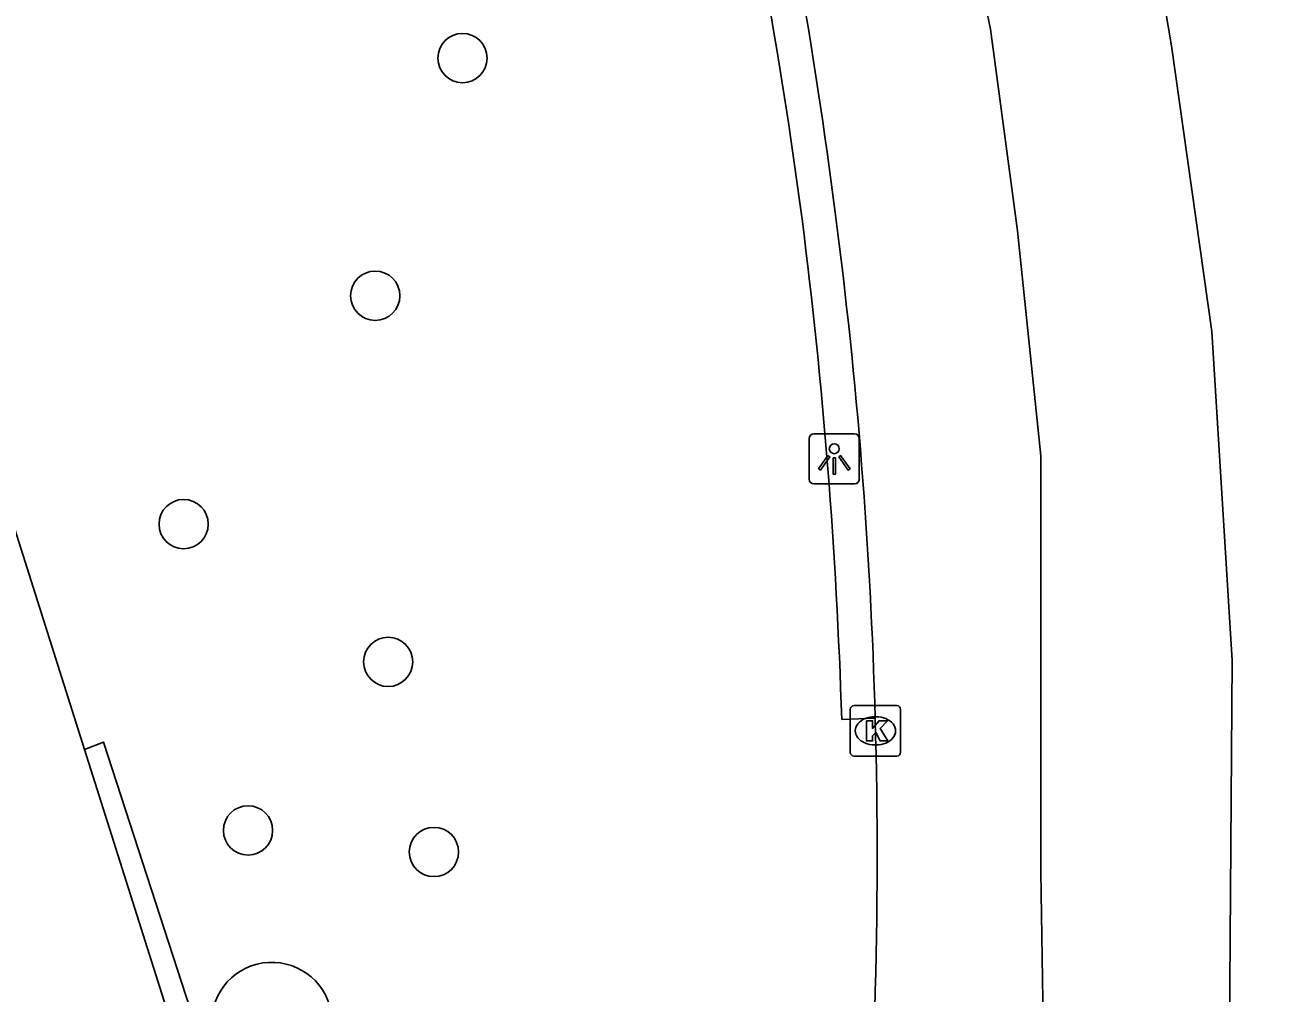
# Model space of a CAD drawing. Extents: x 161477 to 163040, y 383680 to 384868.
# Drawn here: x 162802.57 to 162827.32, y 384273.33 to 384292.54 of the extents above; entities that cross this region are included whole.
import ezdxf

# ---------------------------------------------------------------- set-up
doc = ezdxf.new("R2010")
doc.units = 0
for name, color, linetype in [('IMGEO_Berm_halfverhard', 7, 'Continuous'), ('IMGEO_Berm_open', 7, 'Continuous'), ('IMGEO_Boom', 7, 'Continuous'), ('IMGEO_Fietspad_open', 7, 'Continuous'), ('IMGEO_Greppel_droge_sloot', 7, 'Continuous'), ('IMGEO_Kolk', 7, 'Continuous'), ('IMGEO_Lichtpunt', 7, 'Continuous'), ('IMGEO_Rijbaan_regionaal_gesloten', 7, 'Continuous')]:
    doc.layers.add(name, color=color, linetype=linetype)

msp = doc.modelspace()

# ---------------------------------------------------------------- linework, layer by layer
at = {"layer": 'IMGEO_Berm_halfverhard'}
msp.add_lwpolyline([(162807.155, 384269.03), (162804.133, 384278.313), (162803.756, 384278.165)], dxfattribs=at)
at = {"layer": 'IMGEO_Berm_open'}
msp.add_lwpolyline([(162819.458, 384278.786), (162818.793, 384278.761)], dxfattribs=at)
for centre, radius, start, end in [((162710.973, 384274.418), 107.981, 7.59324, 14.02491), ((162714.065, 384275.462), 104.78, 1.80419, 7.25096)]:
    msp.add_arc(centre, radius, start, end, dxfattribs=at)
at = {"layer": 'IMGEO_Boom'}
for centre in [(162811.263, 384291.886), (162809.531, 384287.17), (162805.726, 384282.638), (162809.787, 384279.904), (162807.005, 384276.559), (162810.696, 384276.131)]:
    msp.add_circle(centre, 0.489, dxfattribs=at)
at = {"layer": 'IMGEO_Fietspad_open'}
for points in [[(162803.756, 384278.165), (162799.07, 384292.955), (162782.009, 384346.942), (162780.826, 384350.612)], [(162803.756, 384278.165), (162808.125, 384264.374), (162808.142, 384264.314), (162808.314, 384263.189), (162808.356, 384262.634), (162808.45, 384261.869), (162808.45, 384261.136), (162808.398, 384260.245), (162808.314, 384259.57), (162808.256, 384258.842), (162808.246, 384258.459), (162808.327, 384257.708), (162808.366, 384257.425), (162808.429, 384257.027), (162808.491, 384256.733)]]:
    msp.add_lwpolyline(points, dxfattribs=at)
at = {"layer": 'IMGEO_Greppel_droge_sloot'}
msp.add_arc((162807.478, 384272.744), 1.198, 15.8944, 192.538, dxfattribs=at)
at = {"layer": 'IMGEO_Kolk'}
for p, q in [((162818.962, 384278.11), (162818.962, 384278.962)), ((162819.037, 384279.036), (162819.889, 384279.036)), ((162819.963, 384278.962), (162819.963, 384278.11)), ((162819.45, 384278.816), (162819.475, 384278.816)), ((162819.473, 384278.256), (162819.448, 384278.256)), ((162819.889, 384278.036), (162819.037, 384278.036))]:
    msp.add_line(p, q, dxfattribs=at)
for points in [[(162818.962, 384278.11), (162818.962, 384278.962)], [(162819.037, 384279.036), (162819.889, 384279.036)], [(162819.963, 384278.962), (162819.963, 384278.11)], [(162819.283, 384278.736), (162819.406, 384278.736), (162819.406, 384278.585), (162819.536, 384278.736), (162819.7, 384278.736), (162819.554, 384278.585), (162819.707, 384278.336), (162819.555, 384278.336), (162819.47, 384278.5), (162819.406, 384278.433), (162819.406, 384278.336), (162819.283, 384278.336), (162819.283, 384278.736)], [(162819.889, 384278.036), (162819.037, 384278.036)]]:
    msp.add_lwpolyline(points, dxfattribs=at)
for centre, start, end in [((162819.039, 384278.96), 91.552, 178.448), ((162819.039, 384278.96), 91.552, 178.448), ((162819.887, 384278.96), 1.552, 88.448), ((162819.887, 384278.96), 1.552, 88.448), ((162819.039, 384278.112), 181.552, 268.448), ((162819.039, 384278.112), 181.552, 268.448), ((162819.887, 384278.112), 271.552, 358.448), ((162819.887, 384278.112), 271.552, 358.448)]:
    msp.add_arc(centre, 0.0765, start, end, dxfattribs=at)
for centre, major_axis, ratio, start_param, end_param in [((162819.449, 384278.536), (-0.387, 0.002), 0.722429, 4.712389, 7.853982), ((162819.474, 384278.536), (-0.39, 0.002), 0.717154, 1.570796, 4.712389)]:
    msp.add_ellipse(centre, major_axis=major_axis, ratio=ratio, start_param=start_param, end_param=end_param, dxfattribs=at)
at = {"layer": 'IMGEO_Lichtpunt'}
for p, q in [((162818.147, 384284.336), (162818.147, 384283.529)), ((162818.147, 384284.336), (162818.147, 384283.529)), ((162819.049, 384284.431), (162818.241, 384284.431)), ((162819.049, 384284.431), (162818.241, 384284.431)), ((162819.143, 384283.529), (162819.143, 384284.336)), ((162819.143, 384283.529), (162819.143, 384284.336)), ((162818.241, 384283.435), (162819.049, 384283.435)), ((162818.241, 384283.435), (162819.049, 384283.435))]:
    msp.add_line(p, q, dxfattribs=at)
for points in [[(162818.521, 384284), (162818.56, 384283.972), (162818.372, 384283.71), (162818.334, 384283.737), (162818.521, 384284)], [(162818.623, 384283.952), (162818.67, 384283.952), (162818.67, 384283.63), (162818.623, 384283.63), (162818.623, 384283.952)], [(162818.733, 384283.972), (162818.771, 384283.999), (162818.958, 384283.737), (162818.919, 384283.709), (162818.733, 384283.972)]]:
    msp.add_lwpolyline(points, dxfattribs=at)
msp.add_circle((162818.646, 384284.134), 0.0994, dxfattribs=at)
for centre, start, end in [((162818.241, 384284.336), 90, 180), ((162818.241, 384284.336), 90, 180), ((162819.049, 384284.336), 0, 90), ((162819.049, 384284.336), 0, 90), ((162818.241, 384283.529), 180, 270), ((162818.241, 384283.529), 180, 270), ((162819.049, 384283.529), 270, 0), ((162819.049, 384283.529), 270, 360)]:
    msp.add_arc(centre, 0.0946, start, end, dxfattribs=at)
at = {"layer": 'IMGEO_Rijbaan_regionaal_gesloten'}
for points in [[(162721.159, 384495.567), (162738.489, 384466.227), (162752.477, 384440.575), (162771.393, 384405.395), (162780.452, 384388.604), (162790.71, 384369.547), (162796.105, 384359.286), (162801.167, 384348.959), (162806.362, 384337.565), (162810.891, 384326.771), (162813.689, 384319.908), (162816.086, 384313.779), (162817.752, 384308.915), (162819.017, 384304.717), (162820.216, 384300.319), (162820.949, 384296.455), (162821.748, 384292.457), (162822.281, 384288.459), (162822.747, 384283.995), (162822.747, 384275.733), (162822.881, 384266.938), (162822.215, 384259.875), (162821.953, 384256.115), (162821.728, 384252.884)], [(162825.48, 384256.603), (162825.682, 384258.52), (162826.211, 384263.541), (162826.477, 384270.737), (162826.544, 384279.932), (162826.145, 384286.462), (162825.345, 384292.126), (162824.346, 384297.989), (162823.281, 384302.52), (162822.281, 384306.584), (162820.283, 384312.648), (162817.553, 384319.977), (162814.355, 384328.04), (162811.691, 384334.236), (162809.16, 384339.9), (162804.086, 384351.856)]]:
    msp.add_lwpolyline(points, dxfattribs=at)
for centre, radius, start, end in [((162739.042, 384281.738), 90.357, 6.48432, 25.93096), ((162708.898, 384274.668), 110.674, 7.3461, 17.40867), ((162720.846, 384276.03), 98.651, 1.60097, 7.44882), ((162721.245, 384276.053), 98.251, 354.86041, 1.5942)]:
    msp.add_arc(centre, radius, start, end, dxfattribs=at)

doc.saveas('drawing.dxf')
